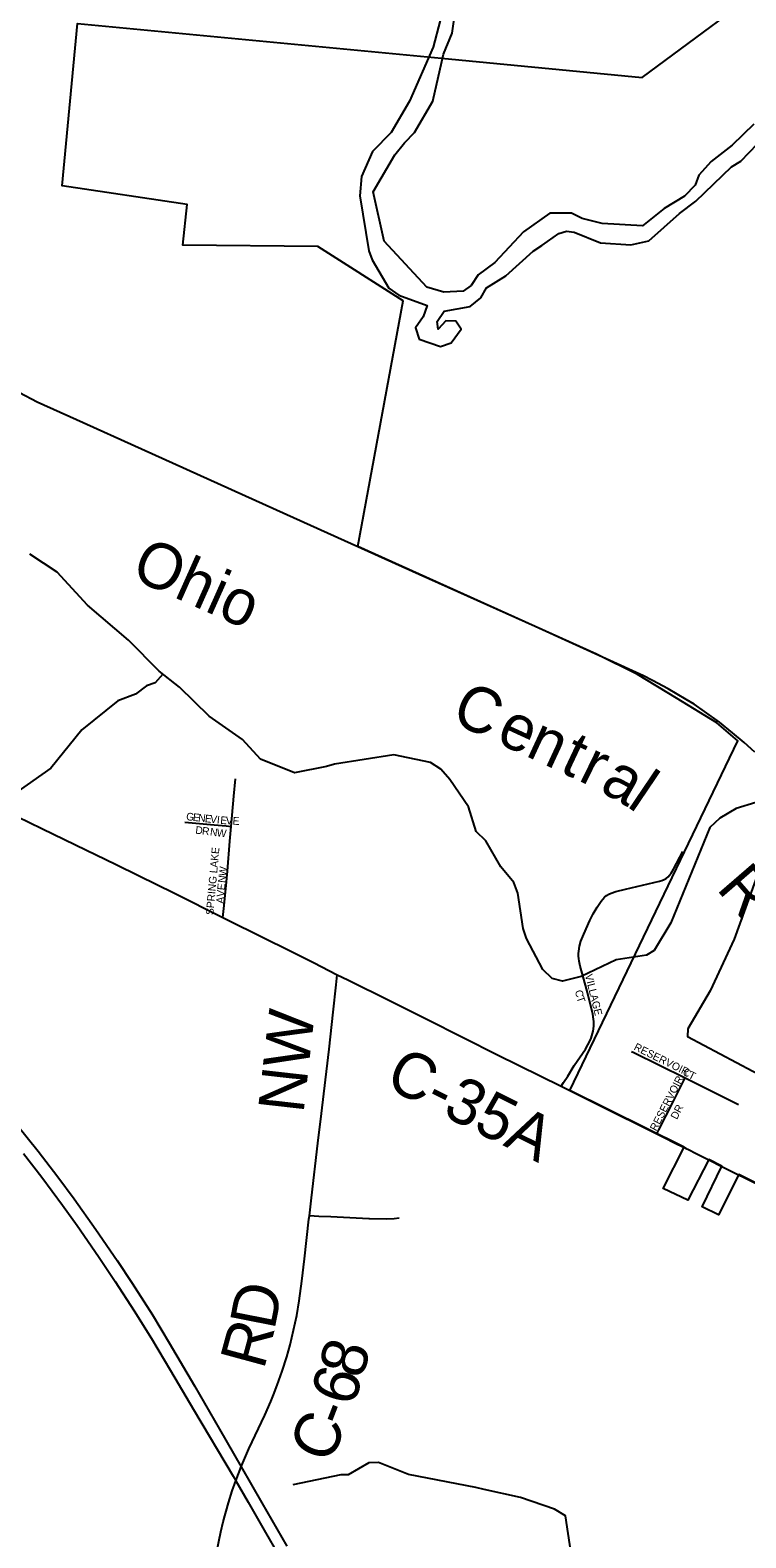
# Model space of a CAD drawing. Extents: x -51392 to 1635000, y 156707 to 696232.
# Drawn here: x 128704 to 133400, y 485938 to 495829 of the extents above; entities that cross this region are included whole.
import ezdxf

# ---------------------------------------------------------------- set-up
doc = ezdxf.new("R2010")
doc.units = 0
for name, color, linetype in [('GM_X_City_Street', 7, 'Continuous'), ('GM_X_City_Street_Text', 7, 'Continuous'), ('GM_X_Corporation', 7, 'Continuous'), ('GM_X_County_Road', 7, 'Continuous'), ('GM_X_County_Road_Text', 7, 'Continuous'), ('GM_X_Major_River', 7, 'Continuous'), ('GM_X_Minor_Lake', 7, 'Continuous'), ('GM_X_Minor_River', 7, 'Continuous'), ('GM_X_Rail_Line', 7, 'Continuous'), ('GM_X_Rail_Line_Text', 7, 'Continuous'), ('GM_X_Township_Subdivision', 7, 'Continuous'), ('GM_X_Township_Subdivision_Text', 7, 'Continuous'), ('GM_X_US_Route', 7, 'Continuous')]:
    doc.layers.add(name, color=color, linetype=linetype)

msp = doc.modelspace()

# ---------------------------------------------------------------- linework, layer by layer
at = {"layer": 'GM_X_City_Street'}
for points in [[(132187.8, 488901.1), (132204.2, 488926.2), (132230.8, 488966.9), (132273.8, 489036.5), (132347.2, 489144.5), (132363.8, 489172.3), (132378.4, 489201.1), (132384.7, 489215.8), (132390, 489231), (132397.9, 489262), (132402.6, 489293.8), (132403.3, 489309.8), (132402.9, 489325.7), (132401.2, 489341.6), (132394.9, 489373.1), (132359.7, 489515.7), (132330.2, 489626.1), (132312.3, 489689.1), (132305.4, 489721.5), (132302.9, 489737.9), (132301.6, 489754.5), (132301.6, 489771.3), (132303, 489787.9), (132308.8, 489820.6), (132317.8, 489852.5), (132335.9, 489898.4), (132375.8, 489988.2), (132397.8, 490032.3), (132423.3, 490074.6), (132450.4, 490115.6), (132460.5, 490129), (132472.3, 490141.2), (132485.9, 490151.4), (132500.6, 490159.9), (132515.7, 490167), (132546.9, 490178.3), (132610.6, 490194.1), (132832.9, 490246.7), (132848.3, 490251.3), (132863.2, 490257), (132876.9, 490264.4), (132889.1, 490273.8), (132899.7, 490285.2), (132909.1, 490298), (132926, 490325.5), (132985.7, 490439.9)], [(132649, 489129.4), (132663.7, 489122.4), (133000.8, 488955.4)], [(132815.7, 488588.1), (132829.9, 488615.4), (132875.8, 488703.6), (132927.4, 488807.4), (132986.3, 488926.2), (133000.8, 488955.4)], [(133000.8, 488955.4), (133014.5, 488948.6), (133350.5, 488781.7)], [(132996.4, 488498.9), (133009.1, 488492.6)], [(133156.4, 488418.7), (133242.1, 488374.9)]]:
    msp.add_lwpolyline(points, dxfattribs=at)
at = {"layer": 'GM_X_Corporation'}
msp.add_lwpolyline([(133713.5, 488142), (133353.8, 488321.2), (133220.7, 488057.3), (133113.3, 488108.4), (133241.4, 488377.2), (133156.3, 488419.6), (133018.4, 488153.7), (132856.5, 488230.6), (132994.6, 488500.2), (132244.8, 488873.7), (133346.9, 491167.5), (133209.9, 491285.3), (132944.9, 491446.5), (132688.6, 491602.3), (132419.6, 491735.2), (130853.1, 492442.2), (131150.7, 494054.1), (130590.5, 494410.5), (129704.5, 494417.6), (129734.8, 494684.9), (128912.8, 494807.2), (129014.7, 495873.3), (131401.9, 495645.1), (132718.8, 495519.2), (133666.1, 496221.1)], dxfattribs=at)
at = {"layer": 'GM_X_County_Road'}
for points in [[(127580.9, 491170.1), (127612.2, 491156), (127716.6, 491108.1), (128085.9, 490928.9), (128292.5, 490828.1), (128780.5, 490592.4), (129002, 490484.5), (129267.6, 490354.9), (129414.9, 490282.3), (129650.9, 490166.8), (129967.8, 490008.7)], [(129967.8, 490008.7), (130253.4, 489866.2), (130383.8, 489801.4)], [(130383.8, 489801.4), (130562.2, 489712.6), (130718.3, 489632.1)], [(130535.9, 488049.6), (130550.3, 488169), (130592.4, 488526.2), (130615.1, 488721.2), (130631.1, 488851), (130665.8, 489143.1), (130693, 489386.9), (130712.2, 489565.7), (130718.3, 489632.1)], [(130718.3, 489632.1), (130788.4, 489598.8), (130853.3, 489565.2), (131000.5, 489493.7), (131149, 489419), (131307.4, 489339.9), (131775.3, 489105.1), (131903.6, 489041.8), (131908, 489039.5)], [(131908, 489039.5), (131912.5, 489037.3), (132187.8, 488901.1)], [(132187.8, 488901.1), (132305.7, 488842.8), (132437.3, 488776.8), (132815.7, 488588.1)], [(132815.7, 488588.1), (132847.2, 488572.4), (132949.7, 488521.5), (132996.4, 488498.9)], [(133009.1, 488492.6), (133022.7, 488485.9), (133072.8, 488460.4), (133118.6, 488437.9), (133143.1, 488425.4), (133156.4, 488418.7)], [(133242.1, 488374.9), (133497.6, 488247.7)], [(130299.4, 486875.1), (130324.9, 486939.8), (130357.6, 487032.3), (130387.3, 487125.9), (130409.5, 487204.5), (130432.7, 487299.8), (130452.5, 487395.9), (130469.1, 487492.6), (130486.6, 487622.3), (130503.3, 487768.8), (130533.1, 488029.4), (130535.9, 488049.6)], [(130931.2, 488031.7), (130926.9, 488031.8), (130843.8, 488035), (130677.7, 488043), (130597.8, 488045.4), (130535.9, 488049.6)], [(131126, 488035.3), (131093.1, 488030.6), (131043.3, 488029.5), (130931.2, 488031.7)], [(129885.9, 484924.9), (129884.5, 485064.8), (129882.1, 485212.2), (129881.6, 485343.4), (129885.3, 485458.2), (129890.3, 485540.1), (129901.2, 485654.5), (129915.3, 485768.5), (129928.5, 485849.5), (129954.9, 485978), (129969.9, 486042), (130005.2, 486168.4), (130029.8, 486246.7), (130053, 486311.9), (130088.4, 486403.8), (130099.2, 486431), (130138.3, 486521.4), (130243.4, 486743.5), (130283, 486833.3), (130299.4, 486875.1)]]:
    msp.add_lwpolyline(points, dxfattribs=at)
at = {"layer": 'GM_X_Major_River'}
for points in [[(131395.1, 495893.3), (131348.4, 495717), (131192.9, 495362.8), (131072.1, 495158.7), (130949.5, 495032.8), (130876.9, 494868.7), (130866.4, 494742.5), (130925, 494381.6), (130946.8, 494323.4), (131058.1, 494136.7), (131121.9, 494090.4), (131309.8, 494023.6), (131283.5, 493947.6), (131233.2, 493875.6), (131256.9, 493801.3), (131396.8, 493754.8), (131466.9, 493778.7), (131531.3, 493866.6), (131497.5, 493920.8), (131431.4, 493921.1), (131381.2, 493867.1), (131375.4, 493917.2), (131419.7, 493985.2), (131591.9, 494016.8), (131660.1, 494072.7), (131698.4, 494138.7), (131824.8, 494218.4), (132003.5, 494378.2), (132061.7, 494416.1), (132172.1, 494495.9), (132222.1, 494509.8), (132274.2, 494503.6), (132446, 494433), (132644, 494420.3), (132762.2, 494448), (132965, 494625.8), (133071.4, 494707.6), (133306.4, 494933.3), (133366.5, 494969.2), (133639.8, 495254.9)], [(131940, 494506.7), (131753.1, 494304.8), (131642.7, 494223), (131598.4, 494155), (131544.3, 494117.1), (131418.2, 494109.5), (131306.3, 494143.9), (131027.3, 494445.4), (130954.5, 494768.3), (131097.5, 495010.3), (131159.9, 495090.3), (131226.2, 495158.2), (131345, 495362.3), (131416.3, 495672.7), (131472.8, 495808.8), (131489.3, 495931)], [(133451.5, 495213.4), (133310.9, 495075.6), (133172.4, 494967.8), (133092, 494877.9), (133067.8, 494811.8), (132997.5, 494739.9), (132863.1, 494660.1), (132722.5, 494546.3), (132456.5, 494561.2), (132326.5, 494593.7), (132256.6, 494627.9), (132114.6, 494628.4), (131940, 494506.7)]]:
    msp.add_lwpolyline(points, dxfattribs=at)
at = {"layer": 'GM_X_Minor_Lake'}
msp.add_lwpolyline([(133600.9, 490453.6), (133542.6, 490387.6), (133462.1, 490253.6), (133322.4, 489865.3), (133165, 489527.2), (133020, 489277.2), (133017.8, 489227.1), (133660.8, 488886.5), (134104.1, 488668.7), (134168.4, 488716.6), (134372.2, 489168.8), (134535.6, 489484.9), (134576.1, 489601), (134548.4, 489681.2), (134145.8, 490085.2), (134090, 490149.5), (133904.6, 490340.4), (133810.9, 490419)], dxfattribs=at)
at = {"layer": 'GM_X_Minor_River'}
for points in [[(133466.1, 490762.6), (133335.8, 490722.9), (133229.5, 490659.1), (133163.3, 490597.2), (132906.7, 489972.8), (132797.9, 489790.8), (132747.7, 489760.9), (132549.5, 489729.4), (132319, 489619.9), (132196.8, 489590.3), (132128.8, 489606.5), (132067, 489666.8), (131959.8, 489869.5), (131938, 489935.7), (131902.9, 490166.3), (131877.2, 490236.5), (131791.5, 490340.9), (131694.2, 490511.5), (131630.4, 490571.9), (131579, 490734.3), (131457.6, 490913), (131397.9, 490981.3), (131330, 491025.6), (131090.1, 491074.5), (130699.6, 491013.6), (130647.5, 490997.7), (130437.3, 490956.3), (130215.5, 491047.1), (130096, 491175.7), (129878.5, 491328.7), (129683.1, 491519.7), (129549.5, 491624.3), (129348.2, 491827.3), (129080.9, 492056.6), (128881.7, 492273.6), (128702.1, 492392.4)], [(129574.4, 491603.8), (129523.1, 491546.2), (129467, 491528.3), (129394.8, 491472.5), (129278.6, 491428.7), (129041.7, 491239.1), (128838.6, 490987.2), (128312.9, 490618.2), (128086.6, 490570.8), (127906.1, 490465.1), (127767.7, 490389.4)], [(132252, 485849.4), (132216.9, 486081.9), (132145, 486126.2), (131921.2, 486203), (131683.3, 486255.8), (131627.3, 486268), (131185.4, 486353.5), (130989.7, 486432.3), (130925.6, 486430.5), (130791.2, 486350.8), (130741.2, 486350.9), (130426.8, 486285.8)]]:
    msp.add_lwpolyline(points, dxfattribs=at)
at = {"layer": 'GM_X_Rail_Line'}
msp.add_lwpolyline([(133457.7, 491092.6), (133387.7, 491155.3), (133311.8, 491219.9), (133225.8, 491289.1), (133128.5, 491358.8), (133060.7, 491406.2), (133008.2, 491438.8), (132889.8, 491508.6), (132787.9, 491562.3), (132728.3, 491593), (132016.3, 491917.6), (131255.5, 492257.8), (130320.9, 492679.7), (129434.4, 493079.5), (129007.3, 493271.9), (128749, 493389), (128633, 493449.9)], dxfattribs=at)
at = {"layer": 'GM_X_Township_Subdivision'}
for points in [[(130023, 490605.3), (130040.2, 490803.1), (130051.9, 490917.5)], [(129719.6, 490632.5), (129767.2, 490628.4), (129910.1, 490616.1), (129989.4, 490608.5), (130023, 490605.3)], [(129967.8, 490008.7), (129973.6, 490066), (129987, 490196.8), (129997.6, 490311.5), (130014.6, 490508.1), (130023, 490605.3)]]:
    msp.add_lwpolyline(points, dxfattribs=at)
at = {"layer": 'GM_X_US_Route'}
for points in [[(128612.6, 488654.3), (128755.8, 488474.9), (128886, 488306.3), (128993.2, 488161.4), (129135.4, 487960.7), (129274.8, 487758.2), (129374.1, 487607.7), (129505.6, 487399.9), (129616.7, 487218.1), (129782.5, 486935.2), (129946.3, 486651.1), (130088.4, 486403.8), (130224.2, 486167.8), (130388.1, 485883.7)], [(128659.3, 488459.5), (128780, 488303.9), (128916.9, 488119.5), (129012.7, 487986.3), (129152.5, 487783.8), (129262.5, 487620.5), (129387.1, 487427.6), (129499.5, 487246.3), (129625.4, 487034.9), (129775.3, 486780.7), (130035, 486343.5), (130035.9, 486341.9)], [(130035.9, 486341.9), (130053, 486311.9), (130133.3, 486173), (130239.9, 485988.4), (130338.6, 485818.1), (130501.7, 485533.7), (130673.6, 485235.3), (130836, 484950.5), (130940.4, 484764.5), (131105.2, 484481.1), (131319.4, 484112.4), (131403.3, 483971.6), (131425.7, 483936.7)]]:
    msp.add_lwpolyline(points, dxfattribs=at)

# ---------------------------------------------------------------- texts
at = {"layer": 'GM_X_City_Street_Text'}
for s, rotation, p in [('VILLAGE', 283.88764, (132343.8, 489630.1)), ('C', 282.84873, (132277.8, 489526)), ('T', 288.26471, (132288, 489482.5)), ('RESERVOIR', 333.6425, (132660.3, 489142)), ('RESERVOIR', 62.64319, (132811.3, 488602.8)), ('C', 328.08784, (132979.8, 488981.5)), ('T', 333.84601, (133018.2, 488957.9)), ('DR', 62.64186, (132947.3, 488678.5))]:
    msp.add_text(s, height=50, rotation=rotation, dxfattribs=at).set_placement(p)
at = {"layer": 'GM_X_County_Road_Text'}
for s, rotation, p in [('NW', 83.5662, (130496.8, 488718.2)), ('C-35A', 333.63653, (131021.3, 488900.8)), ('D', 78.83909, (130306, 487295.7)), ('R', 74.76309, (130236.1, 487035.7)), ('8', 73.77821, (130879.9, 486972.1)), ('6', 73.07954, (130825, 486791.4)), ('C', 65.9812, (130666.2, 486413.4)), ('-', 68.90966, (130772.9, 486654))]:
    msp.add_text(s, height=300, rotation=rotation, dxfattribs=at).set_placement(p)
at = {"layer": 'GM_X_Rail_Line_Text'}
for s, rotation, p in [('Ohio', 335.92785, (129354.4, 492238.9)), ('C', 335.38962, (131454.7, 491296.4)), ('e', 335.33007, (131750.6, 491160.9)), ('n', 335.15877, (131946.2, 491071)), ('t', 334.79331, (132169.2, 490967.8)), ('r', 333.97086, (132291.3, 490910.3)), ('a', 330.26863, (132431.5, 490842.1)), ('l', 325.91964, (132611.9, 490739.4)), ('R', 310.86562, (133200.9, 490195.3))]:
    msp.add_text(s, height=299, rotation=rotation, dxfattribs=at).set_placement(p)
at = {"layer": 'GM_X_Township_Subdivision_Text'}
for s, rotation, p in [('G', 353.90149, (129725.7, 490646.7)), ('E', 353.88457, (129769.4, 490642)), ('N', 353.90564, (129804.4, 490638.3)), ('E', 353.9212, (129848.2, 490633.6)), ('V', 353.90149, (129883.2, 490629.8)), ('I', 353.87978, (129926.9, 490625.2)), ('E', 354.39252, (129949.3, 490622.8)), ('V', 356.83837, (129986.7, 490619.2)), ('E', 357.66458, (130031.4, 490616.7)), ('D', 352.77633, (129785.6, 490558.5)), ('R', 352.76901, (129829.2, 490553)), ('N', 352.82023, (129881.6, 490546.3)), ('W', 353.85297, (129926.3, 490540.7)), ('SPRING LAKE', 84.82915, (129905.8, 490022.6)), ('W', 83.42604, (129990.2, 490276.4)), ('E', 84.40654, (129980.5, 490184.8)), ('N', 83.57077, (129985.3, 490232.7)), ('A', 85.52619, (129973.3, 490097.3)), ('V', 85.02153, (129976.7, 490141.1))]:
    msp.add_text(s, height=50, rotation=rotation, dxfattribs=at).set_placement(p)

doc.saveas('drawing.dxf')
